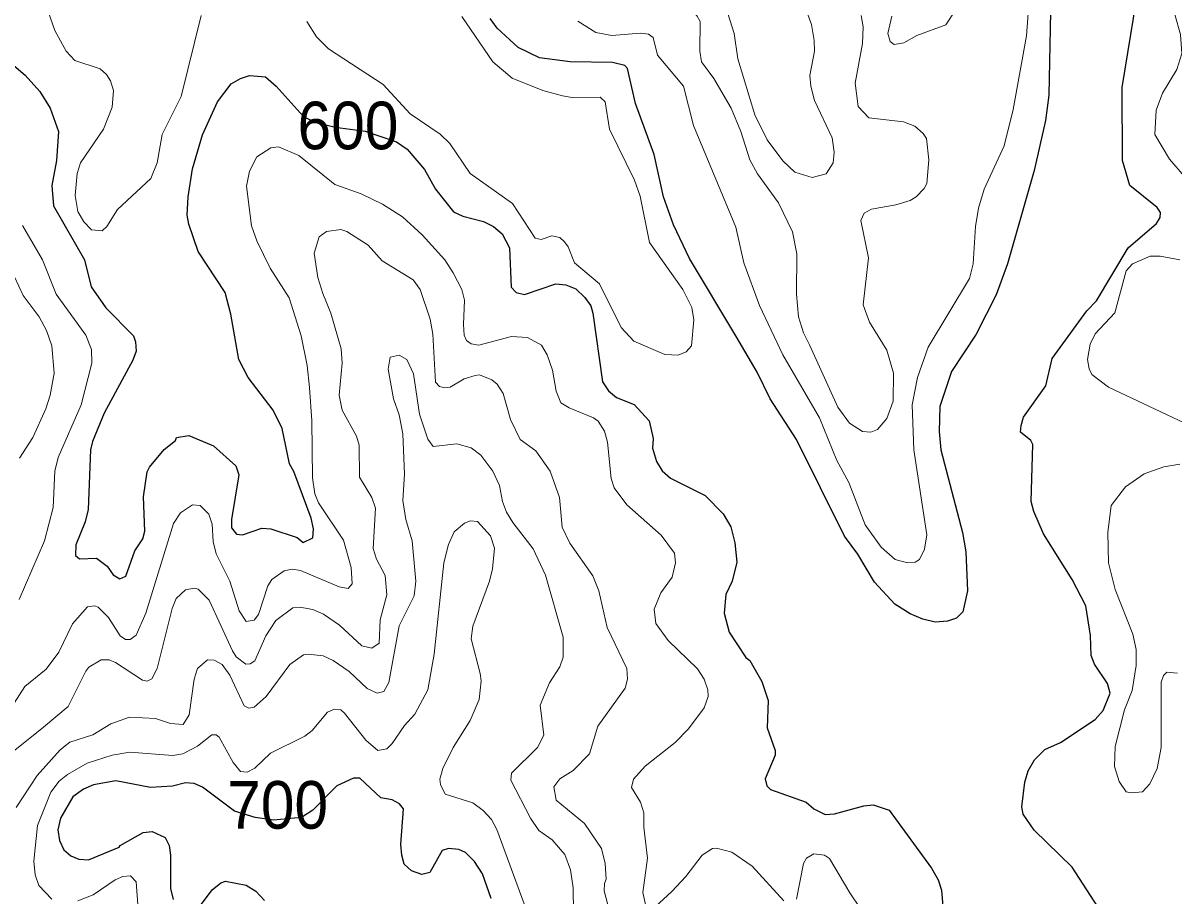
# Model space of a CAD drawing. Extents: x 294.2 to 320.3, y 7482.7 to 7510.7.
# Drawn here: x 302.048 to 303.984, y 7488.157 to 7489.625 of the extents above; entities that cross this region are included whole.
import ezdxf
from ezdxf.enums import TextEntityAlignment as Align

# ---------------------------------------------------------------- set-up
doc = ezdxf.new("R2010")
doc.units = 0
doc.header["$LTSCALE"] = 0.032
doc.layers.add('1', color=7, linetype='Continuous', lineweight=25)
doc.layers.add('2', color=7, linetype='Continuous', lineweight=13)
doc.layers.add('61', color=7, linetype='Continuous')

msp = doc.modelspace()

# ---------------------------------------------------------------- linework, layer by layer
at = {"layer": '1'}
for points in [[(303.8555, 7488.1384), (303.8128, 7488.2056), (303.7485, 7488.2675), (303.7299, 7488.2943), (303.7277, 7488.3066), (303.7329, 7488.3485), (303.7385, 7488.3674), (303.7495, 7488.3857), (303.7667, 7488.4034), (303.7929, 7488.4152), (303.8511, 7488.4534), (303.8647, 7488.469), (303.8764, 7488.498), (303.872, 7488.5142), (303.8503, 7488.547), (303.8445, 7488.5615), (303.8434, 7488.5948), (303.8356, 7488.6449), (303.8123, 7488.689), (303.7645, 7488.766), (303.7479, 7488.8036), (303.7434, 7488.8202), (303.7464, 7488.916), (303.743, 7488.923), (303.7258, 7488.937), (303.7269, 7488.9478), (303.7308, 7488.9623), (303.7683, 7489.015), (303.7791, 7489.0607), (303.8373, 7489.1408), (303.8537, 7489.1575), (303.9065, 7489.2468), (303.9542, 7489.2876), (303.9603, 7489.2979), (303.9609, 7489.3065), (303.9553, 7489.3145), (303.9094, 7489.3516), (303.8972, 7489.3938), (303.8966, 7489.5164), (303.9209, 7489.6645)], [(303.5617, 7488.6225), (303.5401, 7488.6316), (303.5146, 7488.6477), (303.4804, 7488.6848), (303.4521, 7488.7316), (303.4298, 7488.7617), (303.3488, 7488.9245), (303.3047, 7488.9928), (303.283, 7489.0375), (303.2472, 7489.0988), (303.1693, 7489.2291), (303.1425, 7489.2853), (303.1253, 7489.3325), (303.11, 7489.404), (303.0781, 7489.4896), (303.0647, 7489.5483), (303.0602, 7489.5534), (303.0398, 7489.5585), (302.9683, 7489.5598), (302.9172, 7489.5662), (302.8808, 7489.584), (302.8457, 7489.616), (302.8342, 7489.6326)], [(303.7759, 7489.6441), (303.7734, 7489.5036), (303.7679, 7489.4608), (303.7488, 7489.3769), (303.7038, 7489.2201), (303.6849, 7489.1676), (303.651, 7489.1015), (303.6094, 7489.0391), (303.5901, 7488.9801), (303.5889, 7488.9379), (303.592, 7488.9073), (303.6284, 7488.7681), (303.634, 7488.7359)], [(301.9741, 7489.6032), (302.052, 7489.5374), (302.0769, 7489.51), (302.0942, 7489.4819), (302.1082, 7489.4423), (302.105, 7489.3938), (302.0967, 7489.3517), (302.0999, 7489.3172), (302.1516, 7489.2265), (302.1631, 7489.1812), (302.188, 7489.1461), (302.234, 7489.0988), (302.2378, 7489.0886), (302.2385, 7489.0733), (302.2333, 7489.058), (302.1848, 7488.9686), (302.1651, 7488.9213), (302.1618, 7488.9073), (302.1581, 7488.8066), (302.1531, 7488.7862), (302.1371, 7488.7474), (302.1365, 7488.7292), (302.1432, 7488.7238)], [(302.2366, 7488.7373), (302.2499, 7488.7577), (302.2532, 7488.7706), (302.2512, 7488.8281), (302.257, 7488.8702), (302.2614, 7488.8779), (302.2857, 7488.9079), (302.3049, 7488.9226), (302.3068, 7488.9277), (302.3272, 7488.9315), (302.3687, 7488.9137), (302.4064, 7488.8804), (302.4115, 7488.8651), (302.3992, 7488.79), (302.3992, 7488.776), (302.4075, 7488.7652), (302.4175, 7488.7642), (302.4498, 7488.7757), (302.4652, 7488.7745), (302.5092, 7488.7598), (302.5194, 7488.7515), (302.536, 7488.7592), (302.5367, 7488.7745), (302.5328, 7488.7923), (302.5041, 7488.8709), (302.4964, 7488.8836), (302.4843, 7488.943), (302.469, 7488.9737), (302.4268, 7489.0286), (302.4115, 7489.0592), (302.3981, 7489.1352), (302.3885, 7489.1716), (302.3432, 7489.2406), (302.3272, 7489.2865), (302.3247, 7489.3019), (302.326, 7489.3325), (302.3336, 7489.3798), (302.3502, 7489.4366), (302.3753, 7489.4922), (302.3987, 7489.5228), (302.4141, 7489.5317), (302.4294, 7489.5368), (302.4562, 7489.5343), (302.4741, 7489.5189), (302.5194, 7489.4682), (302.5377, 7489.4586), (302.5732, 7489.45), (302.624, 7489.443), (302.6767, 7489.4252), (302.6944, 7489.4129), (302.7237, 7489.3785), (302.7422, 7489.3453), (302.7723, 7489.3076), (302.7882, 7489.2999), (302.8227, 7489.291), (302.8393, 7489.2827), (302.854, 7489.2706), (302.8667, 7489.2469), (302.8695, 7489.1805), (302.8778, 7489.1718), (302.8916, 7489.1686), (302.9446, 7489.1864), (302.9613, 7489.1848), (302.9779, 7489.1778), (302.9934, 7489.1632), (303.0034, 7489.1492), (303.0066, 7489.1371), (303.0231, 7489.0213), (303.0331, 7489.0062), (303.0465, 7488.9954), (303.0761, 7488.9834), (303.1011, 7488.956), (303.1078, 7488.9263), (303.1067, 7488.9102), (303.1134, 7488.8876), (303.1233, 7488.872), (303.1372, 7488.8596), (303.1954, 7488.8306), (303.2256, 7488.7994), (303.2384, 7488.7779), (303.2456, 7488.751), (303.2485, 7488.7183), (303.2409, 7488.6864), (303.23, 7488.664), (303.2275, 7488.6327), (303.2357, 7488.6008), (303.2639, 7488.558), (303.2703, 7488.5529), (303.2907, 7488.5178), (303.3015, 7488.4859), (303.2996, 7488.4399), (303.313, 7488.4016), (303.313, 7488.3939), (303.2964, 7488.3537), (303.299, 7488.3422)], [(302.1432, 7488.7238), (302.1719, 7488.7249), (302.19, 7488.7115), (302.2, 7488.6969), (302.2111, 7488.6905), (302.2216, 7488.6948), (302.2366, 7488.7373)], [(303.634, 7488.7359), (303.6363, 7488.6698), (303.6285, 7488.6348), (303.618, 7488.6241), (303.603, 7488.6192), (303.5822, 7488.6176), (303.5617, 7488.6225)], [(302.8355, 7488.1528), (302.8211, 7488.1942), (302.8078, 7488.2147), (302.7923, 7488.2302), (302.7812, 7488.2351), (302.7637, 7488.2367), (302.7531, 7488.2335), (302.7326, 7488.1964), (302.7188, 7488.1931), (302.7016, 7488.1991), (302.6894, 7488.2103), (302.6852, 7488.2254), (302.6835, 7488.2432), (302.688, 7488.3034), (302.6816, 7488.312), (302.6693, 7488.3184), (302.6499, 7488.3217), (302.615, 7488.355), (302.6039, 7488.355), (302.5764, 7488.3422), (302.5359, 7488.3013), (302.517, 7488.2889), (302.4696, 7488.2846), (302.4391, 7488.2889), (302.4039, 7488.2997), (302.3501, 7488.34), (302.3362, 7488.3459), (302.3215, 7488.347), (302.2998, 7488.3416), (302.2627, 7488.3395), (302.2047, 7488.3508), (302.167, 7488.3438), (302.1501, 7488.3363), (302.1324, 7488.3234), (302.1118, 7488.2879), (302.1069, 7488.268), (302.1098, 7488.2503), (302.1171, 7488.2347), (302.1287, 7488.2244), (302.1421, 7488.219), (302.1587, 7488.2177), (302.2104, 7488.2388), (302.2117, 7488.242), (302.2506, 7488.2637), (302.2659, 7488.2656), (302.2876, 7488.2554), (302.294, 7488.242), (302.2966, 7488.2254), (302.2964, 7488.1695), (302.3009, 7488.1507)], [(303.299, 7488.3422), (303.3054, 7488.3358), (303.3654, 7488.3147), (303.3782, 7488.3033), (303.3973, 7488.2937), (303.4127, 7488.2949), (303.4625, 7488.3084)], [(303.4625, 7488.3084), (303.4778, 7488.3103), (303.5046, 7488.3013), (303.576, 7488.2038), (303.5871, 7488.1839), (303.5926, 7488.1667), (303.5976, 7488.1113)], [(302.345, 7488.1389), (302.3666, 7488.1674), (302.381, 7488.1792), (302.3888, 7488.1819), (302.4235, 7488.1749), (302.4401, 7488.1652), (302.4545, 7488.1491)]]:
    msp.add_lwpolyline(points, dxfattribs=at)
at = {"layer": '2'}
for points in [[(303.9745, 7489.7079), (303.9757, 7489.6735), (303.9949, 7489.6058), (303.9968, 7489.5738), (303.9885, 7489.547), (303.9643, 7489.5068), (303.954, 7489.4781)], [(303.3488, 7489.6913), (303.3743, 7489.6224), (303.3788, 7489.5956), (303.3794, 7489.5777), (303.3717, 7489.5368), (303.373, 7489.5189), (303.3794, 7489.4947), (303.4088, 7489.4321), (303.4126, 7489.4078), (303.4107, 7489.39), (303.3992, 7489.3714), (303.3756, 7489.3651), (303.3462, 7489.374), (303.3258, 7489.3932), (303.2996, 7489.4283), (303.2792, 7489.4704), (303.2504, 7489.5649), (303.244, 7489.607), (303.23, 7489.6517)], [(302.0827, 7489.6671), (302.1019, 7489.6122), (302.121, 7489.5777), (302.1357, 7489.5617), (302.1784, 7489.5477), (302.1887, 7489.5381), (302.1957, 7489.5278), (302.2008, 7489.5113), (302.1982, 7489.4832), (302.1836, 7489.4462), (302.1453, 7489.39), (302.1395, 7489.3721), (302.1363, 7489.3351), (302.1408, 7489.3082), (302.151, 7489.2904), (302.1638, 7489.2769), (302.1817, 7489.2757), (302.1893, 7489.2827), (302.2072, 7489.3114), (302.2633, 7489.3632), (302.2742, 7489.39), (302.2825, 7489.4372), (302.3144, 7489.5011), (302.3483, 7489.6377)], [(302.9816, 7489.6281), (303.0117, 7489.609), (303.0385, 7489.6038), (303.087, 7489.6077), (303.1004, 7489.6064), (303.1081, 7489.6007), (303.1151, 7489.5706), (303.1592, 7489.5189), (303.1758, 7489.4525), (303.2473, 7489.2814), (303.2606, 7489.2214), (303.2869, 7489.1499), (303.3258, 7489.0669), (303.3877, 7488.9609), (303.4171, 7488.8894), (303.4369, 7488.8524), (303.4644, 7488.7809), (303.4912, 7488.7432), (303.5148, 7488.7227), (303.5358, 7488.717), (303.5486, 7488.7183), (303.5557, 7488.7227), (303.564, 7488.74), (303.5684, 7488.7643), (303.5461, 7488.9073), (303.5435, 7488.9826), (303.5525, 7489.0286), (303.5703, 7489.0797), (303.6399, 7489.1952), (303.6463, 7489.2201), (303.6501, 7489.2827), (303.6552, 7489.3134), (303.6648, 7489.3453), (303.698, 7489.4181), (303.7134, 7489.4794), (303.7357, 7489.6032), (303.7402, 7489.6632)], [(302.5258, 7489.6275), (302.5417, 7489.6019), (302.5622, 7489.5815), (302.6541, 7489.5215), (302.6994, 7489.4723), (302.7499, 7489.4378), (302.7659, 7489.4225), (302.8003, 7489.3721), (302.8718, 7489.3216), (302.9095, 7489.2629), (302.9197, 7489.2609), (302.9376, 7489.2673), (302.951, 7489.2642), (302.9587, 7489.2571), (302.9651, 7489.2488), (302.9759, 7489.2214), (303.018, 7489.1863), (303.0545, 7489.1128), (303.0755, 7489.0899), (303.1279, 7489.0675), (303.1498, 7489.0662), (303.1637, 7489.0721), (303.1726, 7489.0823), (303.1764, 7489.1256), (303.1732, 7489.1467), (303.1579, 7489.1767), (303.1017, 7489.2559), (303.0864, 7489.3338), (303.0768, 7489.3606), (303.0346, 7489.4462), (303.0276, 7489.4921), (303.0187, 7489.5004), (302.9721, 7489.4997), (302.9555, 7489.5023), (302.9223, 7489.5112), (302.8712, 7489.5323), (302.8386, 7489.5598), (302.7863, 7489.6357)], [(303.2102, 7489.5317), (303.1892, 7489.5598), (303.1866, 7489.5777), (303.1873, 7489.6275), (303.1821, 7489.6364), (303.1789, 7489.6402), (303.1496, 7489.6466)], [(303.458, 7489.6377), (303.4611, 7489.6185), (303.4599, 7489.5904), (303.4478, 7489.524), (303.4529, 7489.4845), (303.4707, 7489.4653), (303.5289, 7489.4589), (303.548, 7489.4512), (303.5621, 7489.4391), (303.5678, 7489.4308), (303.5716, 7489.3951), (303.5684, 7489.3548), (303.5639, 7489.3465), (303.5505, 7489.3325), (303.5403, 7489.3267), (303.5161, 7489.3191), (303.4752, 7489.312), (303.4631, 7489.305), (303.4573, 7489.2929), (303.4701, 7489.2303), (303.4611, 7489.1512), (303.472, 7489.1218), (303.5007, 7489.0746), (303.5122, 7489.0363), (303.5116, 7488.989), (303.5007, 7488.9596), (303.4854, 7488.9411), (303.4739, 7488.9366), (303.4599, 7488.9379), (303.4382, 7488.9519), (303.4184, 7488.9788), (303.3711, 7489.0835), (303.3609, 7489.1039), (303.3526, 7489.1307), (303.3488, 7489.1691), (303.3494, 7489.2367), (303.3424, 7489.2738), (303.3188, 7489.3223), (303.2836, 7489.3714), (303.2703, 7489.3951), (303.2555, 7489.4423), (303.239, 7489.4819), (303.2102, 7489.5317)], [(303.6163, 7489.6466), (303.6004, 7489.6217), (303.5512, 7489.6038), (303.5295, 7489.5917), (303.5135, 7489.5885), (303.5065, 7489.5936), (303.5027, 7489.607), (303.5091, 7489.6364)], [(303.954, 7489.4781), (303.9515, 7489.4372), (303.9764, 7489.3957), (304.0013, 7489.3669)], [(302.4779, 7489.4167), (302.4652, 7489.4149), (302.4415, 7489.4001), (302.4294, 7489.3759), (302.4242, 7489.3504), (302.4326, 7489.284), (302.4415, 7489.2584), (302.4638, 7489.2125), (302.4958, 7489.1627), (302.5162, 7489.0988), (302.5264, 7489.049), (302.5302, 7489.012), (302.5341, 7488.9558), (302.5353, 7488.86), (302.5392, 7488.8332), (302.5456, 7488.8179), (302.5871, 7488.7553), (302.6005, 7488.7094), (302.6017, 7488.6819), (302.5954, 7488.6742), (302.5801, 7488.6768), (302.515, 7488.7042), (302.5009, 7488.7062), (302.4875, 7488.7036), (302.4671, 7488.6889), (302.46, 7488.6787), (302.4447, 7488.6301), (302.437, 7488.6206), (302.4236, 7488.6186), (302.4122, 7488.6366), (302.3961, 7488.6864), (302.3732, 7488.7323), (302.3681, 7488.7528), (302.3668, 7488.7821), (302.3611, 7488.7987), (302.3464, 7488.8134), (302.3336, 7488.8147), (302.3131, 7488.8013), (302.3017, 7488.7834), (302.2551, 7488.6327), (302.2385, 7488.5957), (302.2289, 7488.588), (302.2206, 7488.588), (302.2117, 7488.5944), (302.1925, 7488.6251), (302.1746, 7488.6423), (302.1689, 7488.6449), (302.1567, 7488.6429), (302.1318, 7488.6148), (302.1088, 7488.5669), (302.0872, 7488.5382), (302.0514, 7488.5089), (302.0061, 7488.4393)], [(302.7199, 7489.2686), (302.6867, 7489.2987), (302.6529, 7489.3204), (302.6171, 7489.3376), (302.573, 7489.3536), (302.5124, 7489.4021), (302.4779, 7489.4167)], [(302.0418, 7488.6557), (302.0846, 7488.754), (302.0993, 7488.8102), (302.1018, 7488.8715), (302.1076, 7488.8945), (302.1465, 7488.9826), (302.1644, 7489.0529), (302.1637, 7489.0758), (302.1542, 7489.1001), (302.1044, 7489.1691), (302.0814, 7489.2265), (302.0475, 7489.2846)], [(302.635, 7488.8268), (302.6145, 7488.8613), (302.6139, 7488.9149), (302.6094, 7488.9303), (302.5851, 7488.9737), (302.58, 7488.9992), (302.5851, 7489.0529), (302.5833, 7489.0771), (302.566, 7489.1371), (302.5526, 7489.1703), (302.5443, 7489.1971), (302.5379, 7489.238), (302.5462, 7489.2654), (302.559, 7489.2744), (302.5826, 7489.2775), (302.5928, 7489.2744), (302.6286, 7489.2514), (302.6522, 7489.2252), (302.7046, 7489.1933), (302.7161, 7489.1767), (302.7333, 7489.1269), (302.7378, 7489.1014), (302.7422, 7489.0209), (302.7486, 7489.0139), (302.7576, 7489.0113), (302.7665, 7489.0126), (302.7901, 7489.0267), (302.8087, 7489.0324), (302.8163, 7489.0331), (302.8367, 7489.0247), (302.8457, 7489.0177), (302.8559, 7489.0018), (302.868, 7488.9584), (302.8846, 7488.9245), (302.9108, 7488.9053), (302.935, 7488.8715), (302.9503, 7488.8268), (302.9549, 7488.777), (302.9682, 7488.7502), (303.0065, 7488.6953), (303.0167, 7488.6698), (303.0308, 7488.6085), (303.064, 7488.5395), (303.0647, 7488.5216), (303.0608, 7488.5063), (303.0149, 7488.4425), (303.0008, 7488.3958), (302.9734, 7488.3677), (302.951, 7488.3537), (302.9408, 7488.3403), (302.9452, 7488.3179), (302.9925, 7488.279), (303.0213, 7488.2369), (303.0276, 7488.2113), (303.0289, 7488.1851), (303.0264, 7488.1781), (303.0257, 7488.1654), (303.0366, 7488.1232)], [(303.0953, 7488.1424), (303.0908, 7488.1628), (303.0985, 7488.2203), (303.0921, 7488.2726), (303.0921, 7488.2969), (303.087, 7488.3148), (303.0717, 7488.3396), (303.0749, 7488.3531), (303.0947, 7488.3754), (303.1451, 7488.415), (303.1674, 7488.438), (303.1936, 7488.4731), (303.2006, 7488.4922), (303.2, 7488.5038), (303.1936, 7488.5216), (303.1828, 7488.5389), (303.133, 7488.5868), (303.1125, 7488.6149), (303.11, 7488.6391), (303.1209, 7488.6666), (303.14, 7488.6928), (303.1457, 7488.717), (303.1438, 7488.7336), (303.1215, 7488.7636), (303.064, 7488.8147), (303.0423, 7488.8434), (303.0372, 7488.8588), (303.0315, 7488.92), (303.0264, 7488.9385), (303.0155, 7488.9552), (303.0079, 7488.9609), (302.967, 7488.9775), (302.9529, 7488.9864), (302.9452, 7489.0056), (302.9389, 7489.0414), (302.9299, 7489.0669), (302.9203, 7489.0829), (302.8968, 7489.0962), (302.8699, 7489.0975), (302.815, 7489.0829), (302.8023, 7489.0854), (302.7939, 7489.0912), (302.7901, 7489.1001), (302.7889, 7489.118), (302.7907, 7489.1588), (302.7863, 7489.1767), (302.7716, 7489.2048), (302.7576, 7489.2265), (302.7199, 7489.2686)], [(303.9937, 7489.2265), (303.9605, 7489.2329), (303.9439, 7489.2329), (303.9138, 7489.2201), (303.9036, 7489.208), (303.8845, 7489.1378), (303.8512, 7489.102), (303.8429, 7489.0848), (303.8385, 7489.0592), (303.8411, 7489.0432), (303.8455, 7489.0337), (303.8736, 7489.0126), (304.0115, 7488.9475)], [(302.0271, 7489.2137), (302.0488, 7489.1665), (302.0756, 7489.1307), (302.0878, 7489.1078), (302.0967, 7489.0822), (302.1006, 7489.0363), (302.0942, 7488.9992), (302.0871, 7488.9762), (302.0648, 7488.9277), (302.0424, 7488.8932)], [(302.4971, 7488.5459), (302.52, 7488.5625), (302.5277, 7488.5637), (302.5533, 7488.5606), (302.5699, 7488.5529), (302.5967, 7488.5344), (302.6273, 7488.5057), (302.6439, 7488.498), (302.6554, 7488.5006), (302.6637, 7488.5159), (302.6809, 7488.611), (302.7064, 7488.6614), (302.709, 7488.6864), (302.7026, 7488.754), (302.6924, 7488.7898), (302.6873, 7488.8217), (302.6898, 7488.8664), (302.6873, 7488.9341), (302.6809, 7488.966), (302.6714, 7488.9928), (302.6624, 7489.0426), (302.6656, 7489.0631), (302.681, 7489.0663), (302.6937, 7489.0592), (302.7052, 7489.035), (302.7154, 7488.9673), (302.7294, 7488.9252), (302.7384, 7488.913), (302.778, 7488.9174), (302.8023, 7488.9105), (302.8182, 7488.8983), (302.8387, 7488.8715), (302.8495, 7488.8473), (302.8546, 7488.8204), (302.8616, 7488.8026), (302.8719, 7488.7847), (302.9063, 7488.7406), (302.9268, 7488.6966), (302.9567, 7488.5919), (302.9567, 7488.5587), (302.951, 7488.5421), (302.9337, 7488.5151), (302.9182, 7488.4778), (302.9242, 7488.4271), (302.9133, 7488.4067), (302.8699, 7488.3633), (302.8686, 7488.3518), (302.9018, 7488.288), (302.9159, 7488.2669), (302.9382, 7488.2515), (302.9593, 7488.2266), (302.9689, 7488.2011), (302.9733, 7488.1705), (302.9746, 7488.0862)], [(303.9937, 7488.883), (303.9668, 7488.8785), (303.9336, 7488.867), (303.9024, 7488.8447), (303.8781, 7488.8134), (303.8723, 7488.7681), (303.8736, 7488.717), (303.8851, 7488.6723), (303.9144, 7488.597), (303.9202, 7488.5714), (303.9202, 7488.5446), (303.9132, 7488.5025), (303.9004, 7488.4699), (303.8851, 7488.408), (303.8838, 7488.3748), (303.8915, 7488.3493), (303.9036, 7488.332), (303.9119, 7488.3301), (303.931, 7488.332), (303.9432, 7488.3454), (303.9553, 7488.371), (303.9624, 7488.4067), (303.9624, 7488.5165), (303.9662, 7488.5274), (303.972, 7488.5331), (303.9898, 7488.5318)], [(302.649, 7488.6212), (302.6605, 7488.6634), (302.6573, 7488.6959), (302.6426, 7488.7234), (302.6375, 7488.7413), (302.6413, 7488.809), (302.635, 7488.8268)], [(302.0967, 7488.1513), (302.075, 7488.1743), (302.0692, 7488.1922), (302.0667, 7488.2152), (302.0731, 7488.2752), (302.0955, 7488.3314), (302.1095, 7488.3499), (302.1235, 7488.3614), (302.1561, 7488.3805), (302.1983, 7488.3939), (302.2282, 7488.399), (302.3004, 7488.3933), (302.317, 7488.3959), (302.3419, 7488.4086), (302.3661, 7488.4278), (302.3732, 7488.4278), (302.3783, 7488.4239), (302.4019, 7488.3812), (302.4141, 7488.3665), (302.4256, 7488.3652), (302.4383, 7488.3716), (302.4645, 7488.3971), (302.5226, 7488.4258), (302.5347, 7488.4354), (302.5603, 7488.4661), (302.5724, 7488.4712), (302.5826, 7488.4699), (302.589, 7488.4642), (302.6247, 7488.4188), (302.6452, 7488.4016), (302.6605, 7488.4041), (302.6694, 7488.4131), (302.6899, 7488.4437), (302.7071, 7488.4629), (302.7294, 7488.5038), (302.7397, 7488.5638), (302.7563, 7488.717), (302.7639, 7488.7477), (302.7735, 7488.7693), (302.7908, 7488.784), (302.801, 7488.7879), (302.8124, 7488.7866), (302.8348, 7488.7623), (302.8412, 7488.7419), (302.838, 7488.7068), (302.8329, 7488.6864), (302.8049, 7488.6109), (302.802, 7488.5892), (302.817, 7488.5313), (302.8187, 7488.5185), (302.8157, 7488.4872), (302.8003, 7488.452), (302.7716, 7488.4067), (302.7544, 7488.371), (302.7493, 7488.3531), (302.7505, 7488.3441), (302.7582, 7488.3281)], [(302.0322, 7488.3997), (302.0827, 7488.4405), (302.1242, 7488.4757), (302.1542, 7488.535), (302.1593, 7488.5414), (302.1797, 7488.5542), (302.1932, 7488.5542), (302.204, 7488.5497), (302.2493, 7488.5197), (302.257, 7488.5184), (302.2653, 7488.5222), (302.2742, 7488.5395), (302.2991, 7488.6404), (302.3061, 7488.657), (302.3215, 7488.6717), (302.3362, 7488.6748), (302.3432, 7488.673), (302.3617, 7488.6544), (302.4007, 7488.5689), (302.407, 7488.5593), (302.423, 7488.5465), (302.4307, 7488.5471), (302.4383, 7488.5523), (302.4568, 7488.5944), (302.4734, 7488.6199), (302.5022, 7488.6416), (302.5137, 7488.6423), (302.536, 7488.6385), (302.5539, 7488.6308), (302.5807, 7488.6123), (302.6184, 7488.5778), (302.635, 7488.5739), (302.6471, 7488.5823), (302.649, 7488.6212)], [(302.0367, 7488.3058), (302.0725, 7488.3595), (302.1108, 7488.4029), (302.1274, 7488.4156), (302.1657, 7488.4278), (302.1963, 7488.4463), (302.2276, 7488.4577), (302.2711, 7488.4552), (302.2966, 7488.4469), (302.3176, 7488.445), (302.3279, 7488.4616), (302.3361, 7488.5216), (302.3419, 7488.5395), (302.3585, 7488.5542), (302.37, 7488.5535), (302.3834, 7488.5459)], [(302.3834, 7488.5459), (302.3961, 7488.528), (302.4204, 7488.4769), (302.4281, 7488.4725), (302.4371, 7488.4743), (302.4574, 7488.4922), (302.4971, 7488.5459)], [(302.7582, 7488.3281), (302.8048, 7488.3134), (302.8221, 7488.3007), (302.8361, 7488.2854), (302.845, 7488.2688), (302.891, 7488.1437), (302.9051, 7488.1168)], [(303.3277, 7488.1487), (303.2747, 7488.2069), (303.2403, 7488.2305), (303.2147, 7488.2375), (303.2077, 7488.2368), (303.1904, 7488.2253), (303.163, 7488.1896), (303.1393, 7488.1647), (303.1113, 7488.1385)], [(303.4573, 7488.1347), (303.4388, 7488.1621), (303.4043, 7488.2202), (303.3961, 7488.2254), (303.3782, 7488.2279), (303.366, 7488.2203), (303.3609, 7488.2113), (303.3488, 7488.1513)], [(302.2442, 7488.1041), (302.2385, 7488.1807), (302.2295, 7488.1909), (302.2161, 7488.1896), (302.2033, 7488.1839), (302.1663, 7488.1589), (302.1408, 7488.1487)]]:
    msp.add_lwpolyline(points, dxfattribs=at)

# ---------------------------------------------------------------- texts
at = {"layer": '61', "width": 0.95}
for s, p in [('600', (302.5949, 7489.4126)), ('700', (302.4766, 7488.2701))]:
    msp.add_text(s, height=0.08, dxfattribs=at).set_placement(p, align=Align.CENTER)

doc.saveas('drawing.dxf')
